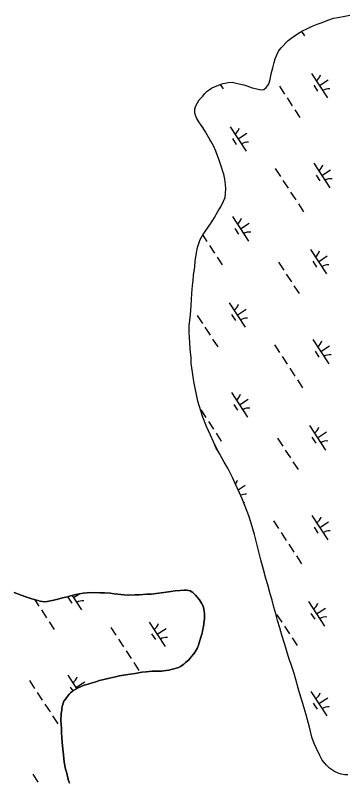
# Model space of a CAD drawing. Extents: x 3945642 to 3966284, y 206476 to 228921.
# Drawn here: x 3956159 to 3956724, y 221259 to 222572 of the extents above; entities that cross this region are included whole.
import ezdxf

# ---------------------------------------------------------------- set-up
doc = ezdxf.new("R2010")
doc.units = 0
doc.layers.add('V-TOPO-SHOR', color=7, linetype='Continuous')
doc.layers.add('V-WETL-SWMP', color=7, linetype='Continuous')

msp = doc.modelspace()

# ---------------------------------------------------------------- linework, layer by layer
at = {"layer": 'V-TOPO-SHOR'}
for points in [[(3956590.8, 222451.4), (3956592.5, 222454.7), (3956594.1, 222459.9), (3956595.7, 222468.5), (3956597, 222473.8), (3956599.2, 222482), (3956601.5, 222490.9), (3956603.4, 222497.2), (3956606.7, 222505.4), (3956608.9, 222510.4), (3956613.8, 222516), (3956616.8, 222519.3), (3956621.7, 222524.6), (3956625.6, 222528.6), (3956630.2, 222532.2), (3956638.1, 222537.9), (3956646.3, 222542.9), (3956651.2, 222545.5), (3956656.1, 222547.9), (3956665.3, 222552.5), (3956677.1, 222556.9), (3956684, 222559.2), (3956693.5, 222563.2), (3956703.1, 222566.6), (3956710.3, 222568.2), (3956722.5, 222570.3), (3956731.3, 222571.7)], [(3956578.5, 221640.6), (3956568, 221684), (3956562.3, 221703.1), (3956558.3, 221715.9), (3956551.3, 221733.6), (3956546.9, 221744.8), (3956542.3, 221754.9), (3956534.9, 221771), (3956530.3, 221781.2), (3956522.3, 221797), (3956516.3, 221807.5), (3956508.3, 221822.2), (3956502.7, 221831.7), (3956497.7, 221842.2), (3956492.6, 221853.4), (3956485.6, 221868.5), (3956479.6, 221884.6), (3956476.3, 221895.4), (3956471.2, 221911.9), (3956468.5, 221923.4), (3956466.2, 221934.2), (3956464.1, 221945.4), (3956461.7, 221961.2), (3956459.7, 221976.3), (3956459.3, 221986.2), (3956457.9, 222001), (3956457.2, 222011.8), (3956456.1, 222029.6), (3956456.3, 222041.5), (3956458.2, 222058.9), (3956459.7, 222075.7), (3956460.3, 222085.9), (3956460.9, 222096.1), (3956461.9, 222109.6), (3956462.8, 222118.2), (3956463.7, 222127.4), (3956465.6, 222141.6), (3956466.5, 222151.1), (3956468.4, 222165.3), (3956470.4, 222174.8), (3956475.2, 222188.4), (3956479.8, 222196.3), (3956487.3, 222207.5), (3956494.8, 222218.4), (3956499.3, 222226), (3956505.9, 222237.2), (3956510.1, 222244.2), (3956515, 222253.8), (3956517.6, 222260.4), (3956518.5, 222266.3), (3956518.8, 222275.5), (3956518.1, 222282.1), (3956517.4, 222291.3), (3956515.7, 222299.8), (3956514, 222304.8), (3956512.3, 222310.4), (3956509.3, 222318.9), (3956507.3, 222324.2), (3956504.3, 222333), (3956502, 222339.3), (3956498, 222348.5), (3956493.3, 222356.3), (3956491.7, 222359.3), (3956487, 222367.5), (3956484, 222372.7), (3956479.7, 222379.6), (3956476.7, 222383.9), (3956472.4, 222389.4), (3956469.1, 222395.4), (3956467.4, 222399), (3956465.7, 222404.5), (3956465.7, 222407.8), (3956465.7, 222411.8), (3956467.6, 222417.1), (3956470.5, 222422.3), (3956473.5, 222427), (3956479.4, 222433.6), (3956482.3, 222437.2), (3956486.9, 222441.9), (3956490.2, 222444.5), (3956494.1, 222447.2), (3956500.7, 222450.2), (3956505.3, 222451.8), (3956509.2, 222453.2), (3956514.5, 222454.9), (3956517.7, 222455.9), (3956523, 222456.6), (3956529.9, 222457.3), (3956536.5, 222455.6), (3956541.8, 222454.4), (3956549.7, 222452.8), (3956554.6, 222451.1), (3956563.9, 222447.9), (3956571.8, 222445.7), (3956576.7, 222445), (3956580.7, 222444.4), (3956584, 222444.7), (3956587.9, 222448.1), (3956590.8, 222451.4)], [(3956727.8, 221272.9), (3956722.8, 221272.5), (3956716.2, 221274.1), (3956711, 221275.7), (3956704.7, 221278.3), (3956696.4, 221284.2), (3956691.1, 221289.4), (3956683.8, 221297.9), (3956679.9, 221305.8), (3956673.9, 221317.6), (3956670.2, 221326.2), (3956666.2, 221337.3), (3956662.1, 221354.4), (3956658.8, 221366.9), (3956656.4, 221375.5), (3956653, 221387), (3956650.7, 221394.5), (3956648.3, 221402.4), (3956645, 221413.2), (3956642.6, 221421.1), (3956638.6, 221435.9), (3956635.6, 221445.8), (3956630.9, 221461.5), (3956627.5, 221470.7), (3956622.8, 221485.9), (3956619.8, 221495.4), (3956614.5, 221511.8), (3956611.1, 221524), (3956607.4, 221536.5), (3956604.4, 221548.3), (3956601.3, 221559.5), (3956598, 221571.6), (3956594.6, 221582.1), (3956590.6, 221597.6), (3956587.6, 221608.7), (3956583.5, 221624.2), (3956578.5, 221640.6)], [(3956479.7, 221521.8), (3956480.4, 221526.4), (3956481.3, 221531.7), (3956482.2, 221540.3), (3956482.2, 221547.9), (3956481.8, 221552.8), (3956480.8, 221558.7), (3956479.5, 221562.3), (3956477.5, 221566.6), (3956473.8, 221572.2), (3956470.5, 221576.1), (3956466.9, 221580), (3956462.6, 221584.6), (3956457.9, 221587.5), (3956455, 221588.2), (3956451.7, 221588.5), (3956447.7, 221588.5), (3956440.8, 221588.1), (3956431.9, 221587.4), (3956424.7, 221586.4), (3956416.5, 221585.3), (3956404, 221583.6), (3956391.2, 221581.9), (3956382.9, 221581.5), (3956371.4, 221580.8), (3956363.9, 221580.4), (3956352.3, 221580.3), (3956344.2, 221580.7), (3956334.3, 221582), (3956327.9, 221582.4), (3956321.1, 221583.3), (3956311.2, 221584.1), (3956303.4, 221584.3), (3956292.7, 221584.6), (3956281.6, 221584), (3956274.8, 221583.4), (3956268.2, 221582.2), (3956260, 221580.6), (3956252.9, 221579), (3956247.7, 221577.4), (3956239.4, 221575.5), (3956233.4, 221573.7), (3956224.6, 221571.3), (3956213.4, 221569.3), (3956208.6, 221568.8), (3956201.1, 221569.7), (3956193.1, 221571.8), (3956186.9, 221573.5), (3956176.6, 221577.2), (3956168.4, 221579.8), (3956156.5, 221584.8)], [(3956251.3, 221258.4), (3956248.9, 221265), (3956246.6, 221275.5), (3956244.5, 221282.4), (3956242.2, 221294.6), (3956240.8, 221307.1), (3956239.7, 221316.5), (3956238.7, 221328.7), (3956238.5, 221335.8), (3956237.9, 221345.2), (3956237.7, 221351.2), (3956236.9, 221359.8), (3956236.3, 221364.3), (3956236.3, 221368.3), (3956236.8, 221374.1), (3956236.9, 221377.8), (3956238, 221383.4), (3956238.5, 221386.5), (3956239.1, 221391.3), (3956240.3, 221395.5), (3956241.8, 221399), (3956244.8, 221403), (3956247.4, 221405.9), (3956251, 221410.9), (3956253.3, 221413.2), (3956256.9, 221416.5), (3956262.1, 221419.5), (3956266, 221421.5), (3956272.3, 221424.5), (3956276.2, 221425.9), (3956283.5, 221427.9), (3956288.4, 221429.5), (3956296.3, 221431.9), (3956302.5, 221433.9), (3956312.4, 221436.6), (3956319.9, 221438.3), (3956330.1, 221440.6), (3956336.7, 221442), (3956343.6, 221443.4), (3956355.4, 221445.1), (3956363.7, 221446.1), (3956375.2, 221448.2), (3956382.4, 221449.2), (3956392.6, 221449.9), (3956403.1, 221450), (3956408.7, 221450.3), (3956416.6, 221451.4), (3956421.6, 221451.7), (3956427.8, 221453.4), (3956432.4, 221454.4), (3956438, 221456.4), (3956441.3, 221457.8), (3956447.2, 221462.1), (3956449.8, 221464.7), (3956455, 221469), (3956458.6, 221472.7), (3956463.8, 221479), (3956466.5, 221482.9), (3956470.4, 221490.2), (3956472, 221494.8), (3956474.6, 221502.4), (3956476.8, 221510), (3956478.4, 221514.9), (3956479.7, 221521.8)]]:
    msp.add_lwpolyline(points, dxfattribs=at)
at = {"layer": 'V-WETL-SWMP'}
for p, q in [((3956648.6, 222544.1), (3956653.4, 222536.9)), ((3956665.4, 222472.3), (3956692.8, 222430.4)), ((3956679.1, 222451.4), (3956694.2, 222461.2)), ((3956509.3, 222453.2), (3956514.2, 222445.8)), ((3956610.7, 222450.4), (3956619.5, 222437)), ((3956669.4, 222452.1), (3956675.9, 222442.1)), ((3956623.9, 222430.4), (3956632.6, 222417)), ((3956637, 222410.3), (3956645.8, 222396.9)), ((3956526.3, 222381.1), (3956553.7, 222339.3)), ((3956540, 222360.2), (3956555, 222370.1)), ((3956530.2, 222361), (3956536.8, 222351)), ((3956669.3, 222318.6), (3956696.7, 222276.8)), ((3956603.5, 222309.5), (3956612.3, 222296.1)), ((3956673.3, 222298.5), (3956679.9, 222288.4)), ((3956683, 222297.7), (3956698.1, 222307.5)), ((3956616.7, 222289.4), (3956625.5, 222276)), ((3956629.8, 222269.3), (3956638.6, 222255.9)), ((3956643, 222249.2), (3956651.8, 222235.8)), ((3956530.2, 222227.4), (3956557.6, 222185.6)), ((3956534.1, 222207.3), (3956540.7, 222197.3)), ((3956543.9, 222206.5), (3956558.9, 222216.4)), ((3956479.3, 222195.5), (3956486.3, 222184.8)), ((3956490.7, 222178.1), (3956499.5, 222164.8)), ((3956663.8, 222171.2), (3956691.2, 222129.4)), ((3956503.9, 222158.1), (3956512.6, 222144.7)), ((3956677.5, 222150.3), (3956692.5, 222160.1)), ((3956609.1, 222149.4), (3956617.9, 222136)), ((3956667.7, 222151.1), (3956674.3, 222141)), ((3956622.2, 222129.3), (3956631, 222115.9)), ((3956635.4, 222109.2), (3956644.2, 222095.8)), ((3956524.6, 222080), (3956552, 222038.2)), ((3956538.3, 222059.1), (3956553.4, 222069)), ((3956469.9, 222058.2), (3956478.7, 222044.8)), ((3956528.6, 222059.9), (3956535.2, 222049.9)), ((3956483.1, 222038.1), (3956491.9, 222024.7)), ((3956496.2, 222018.1), (3956505, 222004.7)), ((3956667.7, 222017.5), (3956695.1, 221975.7)), ((3956601.9, 222008.4), (3956610.7, 221995)), ((3956671.7, 221997.4), (3956678.2, 221987.3)), ((3956681.4, 221996.6), (3956696.5, 222006.5)), ((3956615.1, 221988.3), (3956623.8, 221974.9)), ((3956628.2, 221968.2), (3956637, 221954.8)), ((3956641.4, 221948.2), (3956650.1, 221934.8)), ((3956528.6, 221926.4), (3956556, 221884.5)), ((3956532.5, 221906.2), (3956539.1, 221896.2)), ((3956542.3, 221905.4), (3956557.3, 221915.3)), ((3956475.9, 221897.2), (3956484.7, 221883.8)), ((3956489.1, 221877.1), (3956497.8, 221863.7)), ((3956662.2, 221870.1), (3956689.6, 221828.3)), ((3956502.2, 221857), (3956511, 221843.6)), ((3956675.9, 221849.2), (3956690.9, 221859.1)), ((3956607.5, 221848.3), (3956616.2, 221834.9)), ((3956666.1, 221850), (3956672.7, 221840)), ((3956620.6, 221828.2), (3956629.4, 221814.8)), ((3956633.8, 221808.1), (3956642.5, 221794.8)), ((3956539.9, 221760.1), (3956551.8, 221767.9)), ((3956549.1, 221739.1), (3956550.4, 221737.2)), ((3956666.1, 221716.4), (3956693.5, 221674.6)), ((3956600.3, 221707.3), (3956609.1, 221693.9)), ((3956670.1, 221696.3), (3956676.6, 221686.3)), ((3956679.8, 221695.5), (3956694.8, 221705.4)), ((3956613.5, 221687.2), (3956622.2, 221673.8)), ((3956626.6, 221667.2), (3956635.4, 221653.8)), ((3956639.8, 221647.1), (3956648.5, 221633.7)), ((3956255.9, 221579.7), (3956272.1, 221554.8)), ((3956258.4, 221575.8), (3956268.3, 221582.2)), ((3956191.8, 221572.1), (3956198.8, 221561.5)), ((3956248.7, 221576.6), (3956255.3, 221566.5)), ((3956660.5, 221569.1), (3956687.9, 221527.2)), ((3956203.2, 221554.8), (3956212, 221541.4)), ((3956674.2, 221548.1), (3956689.3, 221558)), ((3956605.8, 221547.2), (3956614.6, 221533.8)), ((3956664.5, 221548.9), (3956671.1, 221538.9)), ((3956216.4, 221534.7), (3956225.1, 221521.3)), ((3956322, 221525), (3956330.8, 221511.6)), ((3956387.8, 221534.1), (3956415.2, 221492.3)), ((3956619, 221527.1), (3956627.8, 221513.8)), ((3956391.8, 221514), (3956398.3, 221504)), ((3956401.5, 221513.2), (3956416.6, 221523.1)), ((3956335.2, 221504.9), (3956343.9, 221491.5)), ((3956632.2, 221507.1), (3956640.9, 221493.7)), ((3956348.3, 221484.9), (3956357.1, 221471.5)), ((3956361.5, 221464.8), (3956370.2, 221451.4)), ((3956182.9, 221433.9), (3956191.7, 221420.5)), ((3956248.7, 221443), (3956263.6, 221420.3)), ((3956252.6, 221422.9), (3956256.8, 221416.5)), ((3956262.4, 221422.1), (3956277.4, 221431.9)), ((3956196, 221413.8), (3956204.8, 221400.4)), ((3956664.5, 221415.4), (3956691.9, 221373.5)), ((3956209.2, 221393.7), (3956218, 221380.3)), ((3956668.4, 221395.2), (3956675, 221385.2)), ((3956678.2, 221394.5), (3956693.2, 221404.3)), ((3956222.3, 221373.6), (3956231.1, 221360.2)), ((3956188.4, 221273.8), (3956197.2, 221260.4))]:
    msp.add_line(p, q, dxfattribs=at)
for points in [[(3956594.1, 222459.9), (3956595.7, 222468.5), (3956597, 222473.8), (3956599.2, 222482), (3956601.5, 222490.9), (3956603.4, 222497.2), (3956606.7, 222505.4), (3956608.9, 222510.4), (3956613.8, 222516), (3956616.8, 222519.3), (3956621.7, 222524.6), (3956625.6, 222528.6), (3956630.2, 222532.2), (3956638.1, 222537.9), (3956646.3, 222542.9), (3956651.2, 222545.5), (3956656.1, 222547.9), (3956665.3, 222552.5), (3956677.1, 222556.9), (3956684, 222559.2), (3956693.5, 222563.2), (3956703.1, 222566.6), (3956710.3, 222568.2), (3956722.5, 222570.3), (3956731.3, 222571.7)], [(3956578.5, 221640.6), (3956568, 221684), (3956562.3, 221703.1), (3956558.3, 221715.9), (3956551.3, 221733.6), (3956546.9, 221744.8), (3956542.3, 221754.9), (3956534.9, 221771), (3956530.3, 221781.2), (3956522.3, 221797), (3956516.3, 221807.5), (3956508.3, 221822.2), (3956502.6, 221831.7), (3956497.7, 221842.2), (3956492.6, 221853.4), (3956485.6, 221868.5), (3956479.6, 221884.6), (3956476.3, 221895.4), (3956471.2, 221911.9), (3956468.5, 221923.4), (3956466.2, 221934.2), (3956464.1, 221945.4), (3956461.7, 221961.2), (3956459.7, 221976.3), (3956459.3, 221986.2), (3956457.9, 222001), (3956457.2, 222011.8), (3956456.1, 222029.6), (3956456.3, 222041.5), (3956458.2, 222058.9), (3956459.7, 222075.7), (3956460.3, 222085.9), (3956460.9, 222096.1), (3956461.9, 222109.6), (3956462.8, 222118.2), (3956463.7, 222127.4), (3956465.6, 222141.6), (3956466.5, 222151.1), (3956468.4, 222165.3), (3956470.4, 222174.8), (3956475.2, 222188.4), (3956479.8, 222196.3), (3956487.3, 222207.5), (3956494.8, 222218.4), (3956499.3, 222226), (3956505.9, 222237.3), (3956510.1, 222244.2), (3956515, 222253.8), (3956517.6, 222260.4), (3956518.5, 222266.3), (3956518.8, 222275.5), (3956518.1, 222282.1), (3956517.4, 222291.3), (3956515.7, 222299.8), (3956514, 222304.8), (3956512.3, 222310.4), (3956509.3, 222318.9), (3956507.3, 222324.2), (3956504.3, 222333), (3956502, 222339.3), (3956498, 222348.5), (3956493.3, 222356.3), (3956491.7, 222359.3), (3956487, 222367.5), (3956484, 222372.7), (3956479.7, 222379.6), (3956476.7, 222383.9), (3956472.4, 222389.4), (3956469.1, 222395.4), (3956467.4, 222399), (3956465.7, 222404.5), (3956465.7, 222407.8), (3956465.7, 222411.8), (3956467.6, 222417.1), (3956470.5, 222422.3), (3956473.5, 222427), (3956479.4, 222433.6), (3956482.3, 222437.2), (3956486.9, 222441.9), (3956490.2, 222444.5), (3956494.1, 222447.2), (3956500.7, 222450.2), (3956505.3, 222451.8), (3956509.2, 222453.2), (3956514.5, 222454.9), (3956517.7, 222455.9), (3956523, 222456.6), (3956529.9, 222457.3), (3956536.5, 222455.6), (3956541.8, 222454.4), (3956549.7, 222452.8), (3956554.6, 222451.1), (3956563.9, 222447.9), (3956571.8, 222445.7), (3956576.7, 222445), (3956580.7, 222444.4), (3956584, 222444.7), (3956587.9, 222448.1), (3956590.8, 222451.4), (3956592.5, 222454.7), (3956594.1, 222459.9)], [(3956630.9, 221461.5), (3956627.5, 221470.7), (3956622.8, 221485.9), (3956619.8, 221495.4), (3956614.5, 221511.8), (3956611.1, 221524), (3956607.4, 221536.5), (3956604.4, 221548.3), (3956601.3, 221559.5), (3956598, 221571.6), (3956594.6, 221582.1), (3956590.6, 221597.6), (3956587.6, 221608.7), (3956583.5, 221624.2), (3956578.5, 221640.6)], [(3956156.5, 221584.8), (3956168.4, 221579.8), (3956176.6, 221577.2), (3956186.9, 221573.5), (3956193.1, 221571.8), (3956201.1, 221569.7), (3956208.6, 221568.8), (3956213.4, 221569.3), (3956224.6, 221571.3), (3956233.4, 221573.7), (3956239.4, 221575.5), (3956247.7, 221577.4), (3956252.9, 221579), (3956260, 221580.6), (3956268.2, 221582.2), (3956274.8, 221583.4), (3956281.6, 221584), (3956292.7, 221584.6), (3956303.4, 221584.3), (3956311.2, 221584.1), (3956321.1, 221583.3), (3956327.9, 221582.4), (3956334.3, 221582), (3956344.2, 221580.7), (3956352.3, 221580.3), (3956363.9, 221580.4), (3956371.4, 221580.8), (3956382.9, 221581.5), (3956391.2, 221581.9), (3956404, 221583.6), (3956416.5, 221585.3), (3956424.7, 221586.4), (3956431.9, 221587.4), (3956440.8, 221588.1), (3956447.7, 221588.5), (3956451.7, 221588.5), (3956455, 221588.2), (3956457.9, 221587.5), (3956462.6, 221584.6), (3956466.9, 221580), (3956470.5, 221576.1), (3956473.8, 221572.2), (3956477.5, 221566.6), (3956479.5, 221562.3), (3956480.8, 221558.7), (3956481.8, 221552.8), (3956482.2, 221547.9), (3956482.3, 221540.3), (3956481.3, 221531.7), (3956480.4, 221526.4), (3956479.7, 221521.8), (3956478.5, 221514.9), (3956476.8, 221510), (3956474.6, 221502.4), (3956472, 221494.8), (3956470.4, 221490.2), (3956466.5, 221482.9), (3956463.9, 221479), (3956458.6, 221472.7), (3956455, 221469)], [(3956455, 221469), (3956449.8, 221464.7), (3956447.2, 221462.1), (3956441.3, 221457.8), (3956438, 221456.4), (3956432.4, 221454.4), (3956427.8, 221453.4), (3956421.6, 221451.7), (3956416.6, 221451.4), (3956408.7, 221450.3), (3956403.1, 221450), (3956392.6, 221449.9), (3956382.4, 221449.2), (3956375.2, 221448.2), (3956363.7, 221446.1), (3956355.4, 221445.1), (3956343.6, 221443.4), (3956336.7, 221442), (3956330.1, 221440.6), (3956319.9, 221438.3), (3956312.4, 221436.6), (3956302.5, 221433.9), (3956296.3, 221431.9), (3956288.4, 221429.5), (3956283.5, 221427.9), (3956276.2, 221425.9), (3956272.3, 221424.5), (3956266, 221421.5), (3956262.1, 221419.5), (3956256.9, 221416.5), (3956253.3, 221413.2), (3956251, 221410.9), (3956247.4, 221405.9), (3956244.8, 221403), (3956241.8, 221399), (3956240.3, 221395.5), (3956239.1, 221391.3), (3956238.5, 221386.5), (3956238, 221383.4), (3956236.9, 221377.8), (3956236.8, 221374.1), (3956236.3, 221368.3), (3956236.3, 221364.3), (3956236.9, 221359.8), (3956237.7, 221351.2), (3956237.9, 221345.3), (3956238.5, 221335.8), (3956238.7, 221328.7), (3956239.7, 221316.5), (3956240.8, 221307.1), (3956242.2, 221294.6), (3956244.5, 221282.4), (3956246.6, 221275.5), (3956248.9, 221265), (3956251.3, 221258.4)], [(3956727.8, 221272.9), (3956722.8, 221272.5), (3956716.2, 221274.1), (3956711, 221275.7), (3956704.7, 221278.3), (3956696.4, 221284.2), (3956691.1, 221289.4), (3956683.8, 221297.9), (3956679.9, 221305.8), (3956673.9, 221317.6), (3956670.2, 221326.2), (3956666.2, 221337.3), (3956662.1, 221354.4), (3956658.8, 221366.9), (3956656.4, 221375.5), (3956653, 221387), (3956650.7, 221394.5), (3956648.3, 221402.4), (3956645, 221413.2), (3956642.6, 221421.1), (3956638.6, 221435.9), (3956635.6, 221445.8), (3956630.9, 221461.5)]]:
    msp.add_lwpolyline(points, dxfattribs=at)
for centre, start, end in [((3956664.2, 222474.6), 302.4575, 344.0011), ((3956694.4, 222428.4), 82.4574, 124.0011), ((3956525, 222383.4), 302.4575, 344.0011), ((3956555.3, 222337.2), 82.4574, 124.0011), ((3956668.1, 222320.9), 302.4575, 344.0011), ((3956698.4, 222274.7), 82.4574, 124.0011), ((3956529, 222229.7), 302.4575, 344.0011), ((3956559.2, 222183.5), 82.4574, 124.0011), ((3956662.5, 222173.5), 302.4575, 344.0011), ((3956692.8, 222127.3), 82.4574, 124.0011), ((3956523.4, 222082.4), 302.4575, 344.0011), ((3956553.7, 222036.2), 82.4574, 124.0011), ((3956666.5, 222019.8), 302.4575, 344.0011), ((3956696.7, 221973.6), 82.4574, 124.0011), ((3956527.3, 221928.7), 302.4575, 344.0011), ((3956557.6, 221882.5), 82.4574, 124.0011), ((3956660.9, 221872.4), 302.4575, 344.0011), ((3956691.2, 221826.2), 82.4574, 124.0011), ((3956521.8, 221781.3), 320.4455, 344.0011), ((3956552.1, 221735.1), 82.4574, 116.639), ((3956664.9, 221718.8), 302.4575, 344.0011), ((3956695.1, 221672.5), 82.4574, 124.0011), ((3956273.8, 221552.8), 82.4574, 124.0011), ((3956659.3, 221571.4), 302.4575, 344.0011), ((3956689.6, 221525.2), 82.4574, 124.0011), ((3956386.6, 221536.5), 302.4575, 344.0011), ((3956416.8, 221490.2), 82.4574, 124.0011), ((3956247.4, 221445.3), 302.4575, 344.0011), ((3956663.2, 221417.7), 302.4575, 344.0011), ((3956693.5, 221371.5), 82.4574, 124.0011)]:
    msp.add_arc(centre, 17.6, start, end, dxfattribs=at)

doc.saveas('drawing.dxf')
